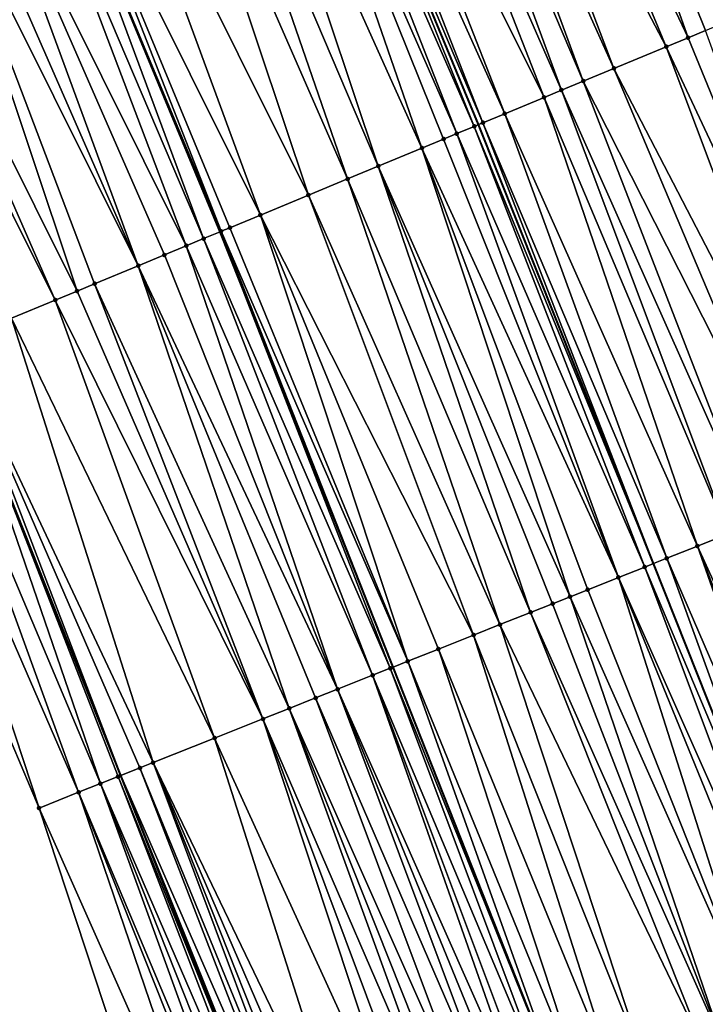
# Model space of a CAD drawing. Header units: feet. Extents: x 2004186 to 2014793, y 836912 to 864902.
# Tile 339 of 656: x 2010316 to 2010345, y 848034 to 848076. Entities that reach past the tile are written whole.
import ezdxf

# ---------------------------------------------------------------- set-up
doc = ezdxf.new("R2010")
doc.units = ezdxf.units.FT
doc.header["$LTSCALE"] = 100
doc.header["$MEASUREMENT"] = 0
for name, color, linetype, lineweight in [('EP_Travel Lane', 5, 'Continuous', 40), ('GPL_Skip Line', 2, 'Continuous', 40), ('Road Shots', 4, 'Continuous', 200), ('Road X-Section', 30, 'Continuous', 13)]:
    doc.layers.add(name, color=color, linetype=linetype, lineweight=lineweight)
doc.layers.add('I-77 SB_MM21-27-Surface-Border', color=7, linetype='Continuous')
doc.layers.add('I-77 SB_MM21-27-Surface-TIN', color=7, linetype='Continuous')

msp = doc.modelspace()

# ---------------------------------------------------------------- linework, layer by layer
at = {"layer": 'EP_Travel Lane'}
msp.add_polyline3d([(2010411.27561073, 847801.6155537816, 431.5946390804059), (2010404.664397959, 847820.4911271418, 431.5215384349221), (2010398.053152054, 847839.3667951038, 431.4753545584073), (2010391.291403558, 847857.8650233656, 431.416789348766), (2010384.405827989, 847876.6421531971, 431.3169357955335), (2010377.520197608, 847895.4194325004, 431.2697150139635), (2010370.634593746, 847914.1966394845, 431.1969690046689), (2010363.638101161, 847932.5998166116, 431.1206597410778), (2010356.528513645, 847951.2935980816, 431.1153276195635), (2010349.418995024, 847969.9871984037, 431.0514817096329), (2010342.428434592, 847988.3403477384, 430.9910314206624), (2010335.069173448, 848006.9369856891, 430.9005451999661), (2010327.709890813, 848025.5336779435, 430.8292895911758), (2010320.350612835, 848044.1303584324, 430.7538676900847), (2010313.096629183, 848062.3908315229, 430.6781007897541), (2010305.390469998, 848080.8465041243, 430.5989821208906), (2010297.684316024, 848099.3021642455, 430.5160583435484)], dxfattribs=at)
at = {"layer": 'GPL_Skip Line'}
for points in [[(2010434.280437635, 847809.7120895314, 432.5516954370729), (2010427.643483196, 847828.578588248, 432.473760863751), (2010421.006517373, 847847.4451193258, 432.4050365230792), (2010414.14719293, 847866.2318792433, 432.3409341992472), (2010407.274133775, 847885.0137273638, 432.2839206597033), (2010400.401084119, 847903.7955495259, 432.217755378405), (2010393.528014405, 847922.5774265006, 432.1709143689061), (2010386.419386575, 847941.2712910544, 432.0935986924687), (2010379.307074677, 847959.963861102, 432.038991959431), (2010372.194778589, 847978.6563895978, 431.9709799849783), (2010365.075426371, 847997.3461843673, 431.9060925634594), (2010357.687270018, 848015.9313647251, 431.8245463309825), (2010350.299104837, 848034.5165672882, 431.7508686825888), (2010342.91090772, 848053.1018501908, 431.7056591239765), (2010335.502520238, 848071.6789086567, 431.6532753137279), (2010327.846436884, 848090.1553678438, 431.5836618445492), (2010320.190376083, 848108.6317726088, 431.4974952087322)], [(2010422.965392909, 847805.7298375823, 432.0990983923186), (2010416.32843218, 847824.5963541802, 432.0262505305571), (2010409.691460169, 847843.4629028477, 431.9625323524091), (2010402.875732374, 847862.105767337, 431.9007132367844), (2010395.992691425, 847880.8838705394, 431.8150787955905), (2010389.109602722, 847899.6621040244, 431.7753469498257), (2010382.226526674, 847918.4403029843, 431.7234295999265), (2010375.19105259, 847936.9974819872, 431.6554652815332), (2010368.098361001, 847955.6975032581, 431.596892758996), (2010361.005655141, 847974.3975621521, 431.5504159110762), (2010353.967335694, 847992.9289843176, 431.4755962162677), (2010346.605653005, 848011.5247025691, 431.3982657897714), (2010339.243966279, 848030.1204310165, 431.3245462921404), (2010331.882245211, 848048.7162462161, 431.2815498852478), (2010324.561540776, 848067.1436544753, 431.2263298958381), (2010316.89390634, 848085.6152723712, 431.1424802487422), (2010309.226277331, 848104.0868771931, 431.0546505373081)]]:
    msp.add_polyline3d(points, dxfattribs=at)
at = {"layer": 'I-77 SB_MM21-27-Surface-Border', "color": 3, "linetype": 'ByBlock', "lineweight": -2}
msp.add_polyline3d([(2010407.113855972, 847800.1508731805, 431.433307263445), (2010401.986137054, 847819.5486046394, 431.4328845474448), (2010394.028547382, 847837.9504286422, 431.3309332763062), (2010387.102347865, 847856.3315577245, 431.2563549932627), (2010380.604963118, 847875.2507694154, 431.1648142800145), (2010372.980670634, 847893.7575748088, 431.0657531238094), (2010365.732000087, 847912.4018871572, 430.9826047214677), (2010358.568744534, 847930.6702650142, 430.9181466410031), (2010351.456411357, 847949.3628909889, 430.8815903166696), (2010344.717938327, 847968.1977442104, 430.8386513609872), (2010337.570430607, 847986.4083957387, 430.760817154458), (2010331.111513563, 848005.3630545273, 430.7032324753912), (2010323.165819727, 848023.7265324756, 430.6018029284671), (2010316.892724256, 848042.7551530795, 430.5724557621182), (2010309.267378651, 848060.8033689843, 430.4866649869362), (2010301.796048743, 848079.3564190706, 430.4260753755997), (2010293.216183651, 848097.4499587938, 430.3221133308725)], dxfattribs=at)
at = {"layer": 'I-77 SB_MM21-27-Surface-TIN', "color": 128, "linetype": 'ByBlock', "lineweight": -2}
for points in [[(2010338.37749651, 848094.5207756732, 432.0137076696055), (2010337.638474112, 848094.2144328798, 431.9840204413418), (2010346.03354408, 848076.0444028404, 432.1095948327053)], [(2010338.37749651, 848094.5207756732, 432.0137076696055), (2010346.03354408, 848076.0444028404, 432.1095948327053), (2010346.379713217, 848076.1879119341, 432.1270185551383)], [(2010337.638474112, 848094.2144328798, 431.9840204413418), (2010335.790925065, 848093.4485591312, 431.9047030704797), (2010344.370749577, 848075.3551173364, 432.0384724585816)], [(2010337.638474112, 848094.2144328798, 431.9840204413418), (2010345.109767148, 848075.6614717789, 432.0717034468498), (2010346.03354408, 848076.0444028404, 432.1095948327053)], [(2010337.638474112, 848094.2144328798, 431.9840204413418), (2010344.370749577, 848075.3551173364, 432.0384724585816), (2010345.109767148, 848075.6614717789, 432.0717034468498)], [(2010335.790925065, 848093.4485591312, 431.9047030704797), (2010334.128124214, 848092.7592889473, 431.8382418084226), (2010343.446978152, 848074.9721729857, 431.9965390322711)], [(2010335.790925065, 848093.4485591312, 431.9047030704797), (2010343.446978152, 848074.9721729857, 431.9965390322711), (2010344.370749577, 848075.3551173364, 432.0384724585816)], [(2010334.128124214, 848092.7592889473, 431.8382418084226), (2010333.019585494, 848092.2997871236, 431.7974722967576), (2010341.229911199, 848074.0531440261, 431.9072994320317)], [(2010334.128124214, 848092.7592889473, 431.8382418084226), (2010341.229911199, 848074.0531440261, 431.9072994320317), (2010343.446978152, 848074.9721729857, 431.9965390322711)], [(2010333.019585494, 848092.2997871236, 431.7974722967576), (2010332.09580255, 848091.9168705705, 431.7639946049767), (2010339.936627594, 848073.5170306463, 431.8512422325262)], [(2010333.019585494, 848092.2997871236, 431.7974722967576), (2010339.936627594, 848073.5170306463, 431.8512422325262), (2010341.229911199, 848074.0531440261, 431.9072994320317)], [(2010332.09580255, 848091.9168705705, 431.7639946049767), (2010330.987277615, 848091.4573354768, 431.7131056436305), (2010339.012862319, 848073.1340714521, 431.804794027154)], [(2010332.09580255, 848091.9168705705, 431.7639946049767), (2010339.012862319, 848073.1340714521, 431.804794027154), (2010339.936627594, 848073.5170306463, 431.8512422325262)], [(2010330.987277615, 848091.4573354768, 431.7131056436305), (2010329.324486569, 848090.7680416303, 431.6394471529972), (2010338.273846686, 848072.8277123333, 431.7701406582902)], [(2010330.987277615, 848091.4573354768, 431.7131056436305), (2010338.273846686, 848072.8277123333, 431.7701406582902), (2010339.012862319, 848073.1340714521, 431.804794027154)], [(2010329.324486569, 848090.7680416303, 431.6394471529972), (2010328.400708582, 848090.3851131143, 431.6023306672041), (2010336.611050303, 848072.1384313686, 431.7003990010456)], [(2010329.324486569, 848090.7680416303, 431.6394471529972), (2010336.611050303, 848072.1384313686, 431.7003990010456), (2010338.273846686, 848072.8277123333, 431.7701406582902)], [(2010327.292165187, 848089.9256225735, 431.5649930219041), (2010335.31776391, 848071.6023247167, 431.6463882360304), (2010327.846436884, 848090.1553678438, 431.5836618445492)], [(2010328.400708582, 848090.3851131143, 431.6023306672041), (2010327.846436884, 848090.1553678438, 431.5836618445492), (2010335.687276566, 848071.7554925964, 431.6601623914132)], [(2010335.31776391, 848071.6023247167, 431.6463882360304), (2010335.502520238, 848071.6789086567, 431.6532753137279), (2010327.846436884, 848090.1553678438, 431.5836618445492)], [(2010335.687276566, 848071.7554925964, 431.6601623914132), (2010327.846436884, 848090.1553678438, 431.5836618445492), (2010335.502520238, 848071.6789086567, 431.6532753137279)], [(2010328.400708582, 848090.3851131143, 431.6023306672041), (2010335.687276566, 848071.7554925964, 431.6601623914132), (2010336.611050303, 848072.1384313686, 431.7003990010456)], [(2010327.292165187, 848089.9256225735, 431.5649930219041), (2010326.553141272, 848089.6192834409, 431.5364192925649), (2010334.578730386, 848071.2960087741, 431.6248673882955)], [(2010327.292165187, 848089.9256225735, 431.5649930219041), (2010334.578730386, 848071.2960087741, 431.6248673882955), (2010335.31776391, 848071.6023247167, 431.6463882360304)], [(2010326.553141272, 848089.6192834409, 431.5364192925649), (2010324.890358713, 848088.9299691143, 431.4565315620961), (2010333.100684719, 848070.683325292, 431.5661319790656)], [(2010326.553141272, 848089.6192834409, 431.5364192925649), (2010334.024459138, 848071.0662624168, 431.6058675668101), (2010334.578730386, 848071.2960087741, 431.6248673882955)], [(2010326.553141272, 848089.6192834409, 431.5364192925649), (2010333.100684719, 848070.683325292, 431.5661319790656), (2010334.024459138, 848071.0662624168, 431.6058675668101)], [(2010324.890358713, 848088.9299691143, 431.4565315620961), (2010323.412318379, 848088.3172727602, 431.3938821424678), (2010331.253138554, 848069.9174445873, 431.4846974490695)], [(2010324.890358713, 848088.9299691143, 431.4565315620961), (2010331.253138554, 848069.9174445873, 431.4846974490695), (2010333.100684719, 848070.683325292, 431.5661319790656)], [(2010323.412318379, 848088.3172727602, 431.3938821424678), (2010321.934262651, 848087.7046135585, 431.3425330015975), (2010329.959844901, 848069.381355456, 431.4360156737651)], [(2010323.412318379, 848088.3172727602, 431.3938821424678), (2010329.959844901, 848069.381355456, 431.4360156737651), (2010331.253138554, 848069.9174445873, 431.4846974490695)], [(2010321.934262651, 848087.7046135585, 431.3425330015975), (2010319.347688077, 848086.6324045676, 431.2358251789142), (2010328.297047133, 848068.6920778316, 431.3672900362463)], [(2010321.934262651, 848087.7046135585, 431.3425330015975), (2010328.297047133, 848068.6920778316, 431.3672900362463), (2010329.959844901, 848069.381355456, 431.4360156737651)], [(2010319.347688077, 848086.6324045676, 431.2358251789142), (2010317.315368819, 848085.7899803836, 431.1598116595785), (2010326.26472987, 848067.8496488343, 431.2898108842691)], [(2010319.347688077, 848086.6324045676, 431.2358251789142), (2010326.26472987, 848067.8496488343, 431.2898108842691), (2010328.297047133, 848068.6920778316, 431.3672900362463)], [(2010316.022081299, 848085.2538764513, 431.1066289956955), (2010323.862919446, 848066.8540049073, 431.1842468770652), (2010316.89390634, 848085.6152723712, 431.1424802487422)], [(2010317.315368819, 848085.7899803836, 431.1598116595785), (2010316.89390634, 848085.6152723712, 431.1424802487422), (2010324.601921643, 848067.1603964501, 431.2287623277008)], [(2010323.862919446, 848066.8540049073, 431.1842468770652), (2010324.561540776, 848067.1436544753, 431.2263298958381), (2010316.89390634, 848085.6152723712, 431.1424802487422)], [(2010324.601921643, 848067.1603964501, 431.2287623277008), (2010316.89390634, 848085.6152723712, 431.1424802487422), (2010324.561540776, 848067.1436544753, 431.2263298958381)], [(2010317.315368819, 848085.7899803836, 431.1598116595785), (2010324.971430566, 848067.3135733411, 431.2452773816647), (2010326.26472987, 848067.8496488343, 431.2898108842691)], [(2010317.315368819, 848085.7899803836, 431.1598116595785), (2010324.601921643, 848067.1603964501, 431.2287623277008), (2010324.971430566, 848067.3135733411, 431.2452773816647)], [(2010316.022081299, 848085.2538764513, 431.1066289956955), (2010314.174550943, 848084.487957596, 431.0135919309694), (2010323.12391745, 848066.5476128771, 431.1395831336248)], [(2010316.022081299, 848085.2538764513, 431.1066289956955), (2010323.12391745, 848066.5476128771, 431.1395831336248), (2010323.862919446, 848066.8540049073, 431.1842468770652)], [(2010314.174550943, 848084.487957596, 431.0135919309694), (2010313.066033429, 848084.028404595, 430.9572563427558), (2010321.091624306, 848065.7051256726, 431.0443996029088)], [(2010314.174550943, 848084.487957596, 431.0135919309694), (2010322.200152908, 848066.1646519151, 431.0925972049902), (2010323.12391745, 848066.5476128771, 431.1395831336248)], [(2010314.174550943, 848084.487957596, 431.0135919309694), (2010321.091624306, 848065.7051256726, 431.0443996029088), (2010322.200152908, 848066.1646519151, 431.0925972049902)], [(2010313.066033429, 848084.028404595, 430.9572563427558), (2010312.142266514, 848083.64544936, 430.9120130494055), (2010321.091624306, 848065.7051256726, 431.0443996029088)], [(2010312.142266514, 848083.64544936, 430.9120130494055), (2010309.555692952, 848082.5732379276, 430.8045626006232), (2010318.505062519, 848064.6328858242, 430.9283042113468)], [(2010312.142266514, 848083.64544936, 430.9120130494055), (2010319.244085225, 848064.9392278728, 430.9577654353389), (2010321.091624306, 848065.7051256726, 431.0443996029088)], [(2010312.142266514, 848083.64544936, 430.9120130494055), (2010318.505062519, 848064.6328858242, 430.9283042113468), (2010319.244085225, 848064.9392278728, 430.9577654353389)], [(2010309.555692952, 848082.5732379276, 430.8045626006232), (2010308.631922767, 848082.1902905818, 430.7617188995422), (2010317.581281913, 848064.2499636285, 430.8931094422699)], [(2010309.555692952, 848082.5732379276, 430.8045626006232), (2010317.581281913, 848064.2499636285, 430.8931094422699), (2010318.505062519, 848064.6328858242, 430.9283042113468)], [(2010308.631922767, 848082.1902905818, 430.7617188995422), (2010315.733740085, 848063.4840724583, 430.8084916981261), (2010317.581281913, 848064.2499636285, 430.8931094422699)], [(2010345.109767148, 848075.6614717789, 432.0717034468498), (2010344.370749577, 848075.3551173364, 432.0384724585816), (2010352.017289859, 848056.7231490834, 432.0863005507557)], [(2010344.370749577, 848075.3551173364, 432.0384724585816), (2010343.446978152, 848074.9721729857, 431.9965390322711), (2010352.017289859, 848056.7231490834, 432.0863005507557)], [(2010343.446978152, 848074.9721729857, 431.9965390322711), (2010341.229911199, 848074.0531440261, 431.9072994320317), (2010350.53053751, 848056.1319067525, 432.0206615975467)], [(2010343.446978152, 848074.9721729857, 431.9965390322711), (2010350.53053751, 848056.1319067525, 432.0206615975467), (2010352.017289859, 848056.7231490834, 432.0863005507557)], [(2010341.229911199, 848074.0531440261, 431.9072994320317), (2010339.936627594, 848073.5170306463, 431.8512422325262), (2010349.043776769, 848055.5406855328, 431.9625033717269)], [(2010341.229911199, 848074.0531440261, 431.9072994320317), (2010349.043776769, 848055.5406855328, 431.9625033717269), (2010350.53053751, 848056.1319067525, 432.0206615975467)], [(2010339.936627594, 848073.5170306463, 431.8512422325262), (2010339.012862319, 848073.1340714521, 431.804794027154), (2010347.185334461, 848054.8016373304, 431.8821242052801)], [(2010339.936627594, 848073.5170306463, 431.8512422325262), (2010347.185334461, 848054.8016373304, 431.8821242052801), (2010349.043776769, 848055.5406855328, 431.9625033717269)], [(2010339.012862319, 848073.1340714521, 431.804794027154), (2010338.273846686, 848072.8277123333, 431.7701406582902), (2010346.070271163, 848054.3582031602, 431.8320367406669)], [(2010339.012862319, 848073.1340714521, 431.804794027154), (2010346.070271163, 848054.3582031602, 431.8320367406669), (2010347.185334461, 848054.8016373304, 431.8821242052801)], [(2010338.273846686, 848072.8277123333, 431.7701406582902), (2010336.611050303, 848072.1384313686, 431.7003990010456), (2010344.769362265, 848053.8408676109, 431.7751307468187)], [(2010338.273846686, 848072.8277123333, 431.7701406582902), (2010344.769362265, 848053.8408676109, 431.7751307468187), (2010346.070271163, 848054.3582031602, 431.8320367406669)], [(2010336.611050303, 848072.1384313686, 431.7003990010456), (2010335.687276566, 848071.7554925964, 431.6601623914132), (2010343.468446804, 848053.3235485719, 431.7240751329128)], [(2010336.611050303, 848072.1384313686, 431.7003990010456), (2010343.468446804, 848053.3235485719, 431.7240751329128), (2010344.769362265, 848053.8408676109, 431.7751307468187)], [(2010335.31776391, 848071.6023247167, 431.6463882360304), (2010334.578730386, 848071.2960087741, 431.6248673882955), (2010342.539214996, 848052.9540512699, 431.6933817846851)], [(2010335.31776391, 848071.6023247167, 431.6463882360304), (2010342.91090772, 848053.1018501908, 431.7056591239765), (2010335.502520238, 848071.6789086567, 431.6532753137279)], [(2010335.31776391, 848071.6023247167, 431.6463882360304), (2010342.539214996, 848052.9540512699, 431.6933817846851), (2010342.91090772, 848053.1018501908, 431.7056591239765)], [(2010335.687276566, 848071.7554925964, 431.6601623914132), (2010335.502520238, 848071.6789086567, 431.6532753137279), (2010342.91090772, 848053.1018501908, 431.7056591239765)], [(2010335.687276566, 848071.7554925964, 431.6601623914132), (2010342.91090772, 848053.1018501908, 431.7056591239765), (2010343.468446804, 848053.3235485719, 431.7240751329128)], [(2010334.024459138, 848071.0662624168, 431.6058675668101), (2010333.100684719, 848070.683325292, 431.5661319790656), (2010341.424141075, 848052.5106438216, 431.6527631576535)], [(2010334.578730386, 848071.2960087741, 431.6248673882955), (2010334.024459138, 848071.0662624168, 431.6058675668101), (2010341.424141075, 848052.5106438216, 431.6527631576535)], [(2010334.578730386, 848071.2960087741, 431.6248673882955), (2010341.424141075, 848052.5106438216, 431.6527631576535), (2010342.539214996, 848052.9540512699, 431.6933817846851)], [(2010333.100684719, 848070.683325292, 431.5661319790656), (2010331.253138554, 848069.9174445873, 431.4846974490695), (2010339.379851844, 848051.6976975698, 431.5667452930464)], [(2010333.100684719, 848070.683325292, 431.5661319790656), (2010340.123236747, 848051.9932967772, 431.5917839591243), (2010341.424141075, 848052.5106438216, 431.6527631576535)], [(2010333.100684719, 848070.683325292, 431.5661319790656), (2010339.379851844, 848051.6976975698, 431.5667452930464), (2010340.123236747, 848051.9932967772, 431.5917839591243)], [(2010331.253138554, 848069.9174445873, 431.4846974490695), (2010329.959844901, 848069.381355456, 431.4360156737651), (2010337.707243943, 848051.0325788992, 431.5031604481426)], [(2010331.253138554, 848069.9174445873, 431.4846974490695), (2010338.636472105, 848051.4020853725, 431.537103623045), (2010339.379851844, 848051.6976975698, 431.5667452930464)], [(2010331.253138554, 848069.9174445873, 431.4846974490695), (2010337.707243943, 848051.0325788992, 431.5031604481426), (2010338.636472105, 848051.4020853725, 431.537103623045)], [(2010329.959844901, 848069.381355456, 431.4360156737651), (2010328.297047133, 848068.6920778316, 431.3672900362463), (2010336.406327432, 848050.5152625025, 431.4530410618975)], [(2010329.959844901, 848069.381355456, 431.4360156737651), (2010336.406327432, 848050.5152625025, 431.4530410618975), (2010337.707243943, 848051.0325788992, 431.5031604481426)], [(2010328.297047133, 848068.6920778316, 431.3672900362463), (2010326.26472987, 848067.8496488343, 431.2898108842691), (2010335.291256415, 848050.0718477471, 431.4098332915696)], [(2010328.297047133, 848068.6920778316, 431.3672900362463), (2010335.291256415, 848050.0718477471, 431.4098332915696), (2010336.406327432, 848050.5152625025, 431.4530410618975)], [(2010326.26472987, 848067.8496488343, 431.2898108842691), (2010324.971430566, 848067.3135733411, 431.2452773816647), (2010332.50357243, 848048.9633270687, 431.3075577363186)], [(2010326.26472987, 848067.8496488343, 431.2898108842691), (2010333.804494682, 848049.4806290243, 431.3525598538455), (2010335.291256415, 848050.0718477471, 431.4098332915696)], [(2010326.26472987, 848067.8496488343, 431.2898108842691), (2010332.50357243, 848048.9633270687, 431.3075577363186), (2010333.804494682, 848049.4806290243, 431.3525598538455)], [(2010324.971430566, 848067.3135733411, 431.2452773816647), (2010324.601921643, 848067.1603964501, 431.2287623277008), (2010332.50357243, 848048.9633270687, 431.3075577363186)], [(2010323.862919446, 848066.8540049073, 431.1842468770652), (2010323.12391745, 848066.5476128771, 431.1395831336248), (2010331.01682324, 848048.3720767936, 431.2391037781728)], [(2010323.862919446, 848066.8540049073, 431.1842468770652), (2010331.760194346, 848048.6677107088, 431.2764410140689), (2010324.561540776, 848067.1436544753, 431.2263298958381)], [(2010323.862919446, 848066.8540049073, 431.1842468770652), (2010331.01682324, 848048.3720767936, 431.2391037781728), (2010331.760194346, 848048.6677107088, 431.2764410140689)], [(2010324.601921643, 848067.1603964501, 431.2287623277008), (2010324.561540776, 848067.1436544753, 431.2263298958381), (2010331.882245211, 848048.7162462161, 431.2815498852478)], [(2010331.760194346, 848048.6677107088, 431.2764410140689), (2010331.882245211, 848048.7162462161, 431.2815498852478), (2010324.561540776, 848067.1436544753, 431.2263298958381)], [(2010324.601921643, 848067.1603964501, 431.2287623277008), (2010331.882245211, 848048.7162462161, 431.2815498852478), (2010332.50357243, 848048.9633270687, 431.3075577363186)], [(2010323.12391745, 848066.5476128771, 431.1395831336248), (2010322.200152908, 848066.1646519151, 431.0925972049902), (2010329.530089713, 848047.7807871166, 431.1566878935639)], [(2010323.12391745, 848066.5476128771, 431.1395831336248), (2010329.530089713, 848047.7807871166, 431.1566878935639), (2010331.01682324, 848048.3720767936, 431.2391037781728)], [(2010322.200152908, 848066.1646519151, 431.0925972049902), (2010321.091624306, 848065.7051256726, 431.0443996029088), (2010329.530089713, 848047.7807871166, 431.1566878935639)], [(2010321.091624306, 848065.7051256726, 431.0443996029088), (2010319.244085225, 848064.9392278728, 430.9577654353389), (2010327.485812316, 848046.9678110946, 431.0601209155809)], [(2010321.091624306, 848065.7051256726, 431.0443996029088), (2010328.60087654, 848047.4112429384, 431.1093839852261), (2010329.530089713, 848047.7807871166, 431.1566878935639)], [(2010321.091624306, 848065.7051256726, 431.0443996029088), (2010327.485812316, 848046.9678110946, 431.0601209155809), (2010328.60087654, 848047.4112429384, 431.1093839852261)], [(2010319.244085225, 848064.9392278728, 430.9577654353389), (2010318.505062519, 848064.6328858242, 430.9283042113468), (2010326.370738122, 848046.5244043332, 431.0197457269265)], [(2010319.244085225, 848064.9392278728, 430.9577654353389), (2010326.370738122, 848046.5244043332, 431.0197457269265), (2010327.485812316, 848046.9678110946, 431.0601209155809)], [(2010318.505062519, 848064.6328858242, 430.9283042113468), (2010317.581281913, 848064.2499636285, 430.8931094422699), (2010326.370738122, 848046.5244043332, 431.0197457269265)], [(2010317.581281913, 848064.2499636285, 430.8931094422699), (2010315.733740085, 848063.4840724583, 430.8084916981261), (2010324.326442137, 848045.7114750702, 430.9397477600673)], [(2010317.581281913, 848064.2499636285, 430.8931094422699), (2010324.326442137, 848045.7114750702, 430.9397477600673), (2010326.370738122, 848046.5244043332, 431.0197457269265)], [(2010315.733740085, 848063.4840724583, 430.8084916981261), (2010313.331948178, 848062.4883838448, 430.689335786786), (2010321.724618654, 848044.6768182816, 430.8310065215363)], [(2010315.733740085, 848063.4840724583, 430.8084916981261), (2010321.724618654, 848044.6768182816, 430.8310065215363), (2010324.326442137, 848045.7114750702, 430.9397477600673)], [(2010311.853918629, 848061.8756614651, 430.6187692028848), (2010319.494512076, 848043.7898995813, 430.7129867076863), (2010313.096629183, 848062.3908315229, 430.6781007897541)], [(2010313.331948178, 848062.4883838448, 430.689335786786), (2010313.096629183, 848062.3908315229, 430.6781007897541), (2010320.350612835, 848044.1303584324, 430.7538676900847)], [(2010320.237886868, 848044.0855242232, 430.7470380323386), (2010320.350612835, 848044.1303584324, 430.7538676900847), (2010313.096629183, 848062.3908315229, 430.6781007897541)], [(2010320.237886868, 848044.0855242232, 430.7470380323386), (2010313.096629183, 848062.3908315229, 430.6781007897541), (2010319.494512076, 848043.7898995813, 430.7129867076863)], [(2010313.331948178, 848062.4883838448, 430.689335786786), (2010320.350612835, 848044.1303584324, 430.7538676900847), (2010321.167089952, 848044.4550937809, 430.8033350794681)], [(2010313.331948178, 848062.4883838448, 430.689335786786), (2010321.167089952, 848044.4550937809, 430.8033350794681), (2010321.724618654, 848044.6768182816, 430.8310065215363)], [(2010311.853918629, 848061.8756614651, 430.6187692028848), (2010310.745398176, 848061.4161155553, 430.5645896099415), (2010318.565303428, 848043.4203440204, 430.6616493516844)], [(2010311.853918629, 848061.8756614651, 430.6187692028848), (2010318.565303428, 848043.4203440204, 430.6616493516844), (2010319.494512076, 848043.7898995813, 430.7129867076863)], [(2010310.745398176, 848061.4161155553, 430.5645896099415), (2010309.267378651, 848060.8033689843, 430.4866649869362), (2010316.892724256, 848042.7551530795, 430.5724557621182)], [(2010310.745398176, 848061.4161155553, 430.5645896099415), (2010316.892724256, 848042.7551530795, 430.5724557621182), (2010318.565303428, 848043.4203440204, 430.6616493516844)], [(2010346.070271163, 848054.3582031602, 431.8320367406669), (2010344.769362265, 848053.8408676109, 431.7751307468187), (2010353.086777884, 848035.6251154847, 431.8628909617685)], [(2010344.769362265, 848053.8408676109, 431.7751307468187), (2010343.468446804, 848053.3235485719, 431.7240751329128), (2010351.41417243, 848034.9599906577, 431.7971272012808)], [(2010344.769362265, 848053.8408676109, 431.7751307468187), (2010351.971711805, 848035.1816883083, 431.815283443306), (2010353.086777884, 848035.6251154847, 431.8628909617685)], [(2010344.769362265, 848053.8408676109, 431.7751307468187), (2010351.41417243, 848034.9599906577, 431.7971272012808), (2010351.971711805, 848035.1816883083, 431.815283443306)], [(2010342.539214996, 848052.9540512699, 431.6933817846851), (2010350.299104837, 848034.5165672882, 431.7508686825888), (2010342.91090772, 848053.1018501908, 431.7056591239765)], [(2010343.468446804, 848053.3235485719, 431.7240751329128), (2010342.91090772, 848053.1018501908, 431.7056591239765), (2010350.299104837, 848034.5165672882, 431.7508686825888)], [(2010343.468446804, 848053.3235485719, 431.7240751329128), (2010350.299104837, 848034.5165672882, 431.7508686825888), (2010351.41417243, 848034.9599906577, 431.7971272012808)], [(2010342.539214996, 848052.9540512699, 431.6933817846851), (2010341.424141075, 848052.5106438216, 431.6527631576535), (2010349.555716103, 848034.2209777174, 431.7292458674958)], [(2010342.539214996, 848052.9540512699, 431.6933817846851), (2010349.555716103, 848034.2209777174, 431.7292458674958), (2010350.299104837, 848034.5165672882, 431.7508686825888)], [(2010341.424141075, 848052.5106438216, 431.6527631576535), (2010340.123236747, 848051.9932967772, 431.5917839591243), (2010347.511431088, 848033.4080208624, 431.6394738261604)], [(2010341.424141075, 848052.5106438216, 431.6527631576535), (2010348.998177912, 848033.999277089, 431.7100343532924), (2010349.555716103, 848034.2209777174, 431.7292458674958)], [(2010341.424141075, 848052.5106438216, 431.6527631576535), (2010347.511431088, 848033.4080208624, 431.6394738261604), (2010348.998177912, 848033.999277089, 431.7100343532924)], [(2010340.123236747, 848051.9932967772, 431.5917839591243), (2010339.379851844, 848051.6976975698, 431.5667452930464), (2010347.511431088, 848033.4080208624, 431.6394738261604)], [(2010338.636472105, 848051.4020853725, 431.537103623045), (2010337.707243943, 848051.0325788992, 431.5031604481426), (2010345.838829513, 848032.742886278, 431.5702524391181)], [(2010339.379851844, 848051.6976975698, 431.5667452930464), (2010338.636472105, 848051.4020853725, 431.537103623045), (2010345.838829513, 848032.742886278, 431.5702524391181)], [(2010339.379851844, 848051.6976975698, 431.5667452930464), (2010345.838829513, 848032.742886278, 431.5702524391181), (2010347.511431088, 848033.4080208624, 431.6394738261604)], [(2010337.707243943, 848051.0325788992, 431.5031604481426), (2010336.406327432, 848050.5152625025, 431.4530410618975), (2010345.095444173, 848032.4472881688, 431.5456041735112)], [(2010337.707243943, 848051.0325788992, 431.5031604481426), (2010345.095444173, 848032.4472881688, 431.5456041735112), (2010345.838829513, 848032.742886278, 431.5702524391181)], [(2010336.406327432, 848050.5152625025, 431.4530410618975), (2010335.291256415, 848050.0718477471, 431.4098332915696), (2010342.679459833, 848031.4865489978, 431.449439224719)], [(2010336.406327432, 848050.5152625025, 431.4530410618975), (2010342.679459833, 848031.4865489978, 431.449439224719), (2010345.095444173, 848032.4472881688, 431.5456041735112)], [(2010335.291256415, 848050.0718477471, 431.4098332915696), (2010333.804494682, 848049.4806290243, 431.3525598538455), (2010341.378537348, 848030.9692476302, 431.4046474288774)], [(2010335.291256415, 848050.0718477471, 431.4098332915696), (2010341.378537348, 848030.9692476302, 431.4046474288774), (2010342.679459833, 848031.4865489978, 431.449439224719)], [(2010333.804494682, 848049.4806290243, 431.3525598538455), (2010332.50357243, 848048.9633270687, 431.3075577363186), (2010340.077614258, 848030.4519477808, 431.3603935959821)], [(2010333.804494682, 848049.4806290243, 431.3525598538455), (2010340.077614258, 848030.4519477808, 431.3603935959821), (2010341.378537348, 848030.9692476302, 431.4046474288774)], [(2010332.50357243, 848048.9633270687, 431.3075577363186), (2010331.882245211, 848048.7162462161, 431.2815498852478), (2010339.243966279, 848030.1204310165, 431.3245462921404)], [(2010332.50357243, 848048.9633270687, 431.3075577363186), (2010339.243966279, 848030.1204310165, 431.3245462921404), (2010340.077614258, 848030.4519477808, 431.3603935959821)], [(2010331.760194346, 848048.6677107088, 431.2764410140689), (2010331.01682324, 848048.3720767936, 431.2391037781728), (2010338.776704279, 848029.9346149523, 431.3044537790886)], [(2010331.760194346, 848048.6677107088, 431.2764410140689), (2010339.243966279, 848030.1204310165, 431.3245462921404), (2010331.882245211, 848048.7162462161, 431.2815498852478)], [(2010331.760194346, 848048.6677107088, 431.2764410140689), (2010338.776704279, 848029.9346149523, 431.3044537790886), (2010339.243966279, 848030.1204310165, 431.3245462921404)], [(2010331.01682324, 848048.3720767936, 431.2391037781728), (2010329.530089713, 848047.7807871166, 431.1566878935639), (2010337.661651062, 848029.4911554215, 431.2453815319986)], [(2010331.01682324, 848048.3720767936, 431.2391037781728), (2010338.03333157, 848029.6389850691, 431.2685463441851), (2010338.776704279, 848029.9346149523, 431.3044537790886)], [(2010331.01682324, 848048.3720767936, 431.2391037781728), (2010337.661651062, 848029.4911554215, 431.2453815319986), (2010338.03333157, 848029.6389850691, 431.2685463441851)], [(2010329.530089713, 848047.7807871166, 431.1566878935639), (2010328.60087654, 848047.4112429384, 431.1093839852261), (2010336.546596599, 848029.0476990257, 431.1874202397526)], [(2010329.530089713, 848047.7807871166, 431.1566878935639), (2010337.104128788, 848029.2694147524, 431.2119817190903), (2010337.661651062, 848029.4911554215, 431.2453815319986)], [(2010329.530089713, 848047.7807871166, 431.1566878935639), (2010336.546596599, 848029.0476990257, 431.1874202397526), (2010337.104128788, 848029.2694147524, 431.2119817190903)], [(2010328.60087654, 848047.4112429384, 431.1093839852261), (2010327.485812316, 848046.9678110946, 431.0601209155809), (2010335.617368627, 848028.6781920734, 431.1533087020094)], [(2010328.60087654, 848047.4112429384, 431.1093839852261), (2010335.617368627, 848028.6781920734, 431.1533087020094), (2010336.546596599, 848029.0476990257, 431.1874202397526)], [(2010327.485812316, 848046.9678110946, 431.0601209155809), (2010326.370738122, 848046.5244043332, 431.0197457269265), (2010334.316460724, 848028.1608540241, 431.095518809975)], [(2010327.485812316, 848046.9678110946, 431.0601209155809), (2010334.873994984, 848028.3825645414, 431.1182343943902), (2010335.617368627, 848028.6781920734, 431.1533087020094)], [(2010327.485812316, 848046.9678110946, 431.0601209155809), (2010334.316460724, 848028.1608540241, 431.095518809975), (2010334.873994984, 848028.3825645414, 431.1182343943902)], [(2010326.370738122, 848046.5244043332, 431.0197457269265), (2010324.326442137, 848045.7114750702, 430.9397477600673), (2010332.643845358, 848027.4957541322, 431.0385907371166)], [(2010326.370738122, 848046.5244043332, 431.0197457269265), (2010333.387229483, 848027.7913552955, 431.0643213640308), (2010334.316460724, 848028.1608540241, 431.095518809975)], [(2010326.370738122, 848046.5244043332, 431.0197457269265), (2010332.643845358, 848027.4957541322, 431.0385907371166), (2010333.387229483, 848027.7913552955, 431.0643213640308)], [(2010324.326442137, 848045.7114750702, 430.9397477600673), (2010321.724618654, 848044.6768182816, 430.8310065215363), (2010330.413710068, 848026.6089076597, 430.9461681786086)], [(2010324.326442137, 848045.7114750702, 430.9397477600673), (2010330.413710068, 848026.6089076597, 430.9461681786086), (2010332.643845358, 848027.4957541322, 431.0385907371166)], [(2010321.167089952, 848044.4550937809, 430.8033350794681), (2010320.350612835, 848044.1303584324, 430.7538676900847), (2010328.369406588, 848025.7959972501, 430.8728540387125)], [(2010321.724618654, 848044.6768182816, 430.8310065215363), (2010321.167089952, 848044.4550937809, 430.8033350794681), (2010328.741090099, 848025.9438193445, 430.8933423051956)], [(2010321.167089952, 848044.4550937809, 430.8033350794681), (2010328.369406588, 848025.7959972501, 430.8728540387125), (2010328.741090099, 848025.9438193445, 430.8933423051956)], [(2010321.724618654, 848044.6768182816, 430.8310065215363), (2010329.670326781, 848026.313304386, 430.919689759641), (2010330.413710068, 848026.6089076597, 430.9461681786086)], [(2010321.724618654, 848044.6768182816, 430.8310065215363), (2010329.112783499, 848026.0916165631, 430.9050159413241), (2010329.670326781, 848026.313304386, 430.919689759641)], [(2010321.724618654, 848044.6768182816, 430.8310065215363), (2010328.741090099, 848025.9438193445, 430.8933423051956), (2010329.112783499, 848026.0916165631, 430.9050159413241)], [(2010320.237886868, 848044.0855242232, 430.7470380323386), (2010319.494512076, 848043.7898995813, 430.7129867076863), (2010327.440206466, 848025.4264202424, 430.8139185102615)], [(2010320.237886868, 848044.0855242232, 430.7470380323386), (2010327.709890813, 848025.5336779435, 430.8292895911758), (2010320.350612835, 848044.1303584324, 430.7538676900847)], [(2010320.237886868, 848044.0855242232, 430.7470380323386), (2010327.440206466, 848025.4264202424, 430.8139185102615), (2010327.709890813, 848025.5336779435, 430.8292895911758)], [(2010327.811889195, 848025.574244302, 430.835103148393), (2010320.350612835, 848044.1303584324, 430.7538676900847), (2010327.709890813, 848025.5336779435, 430.8292895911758)], [(2010328.369406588, 848025.7959972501, 430.8728540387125), (2010320.350612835, 848044.1303584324, 430.7538676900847), (2010327.811889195, 848025.574244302, 430.835103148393)], [(2010319.494512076, 848043.7898995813, 430.7129867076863), (2010318.565303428, 848043.4203440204, 430.6616493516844), (2010326.325155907, 848024.9829540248, 430.7524768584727)], [(2010319.494512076, 848043.7898995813, 430.7129867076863), (2010326.882675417, 848025.2047016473, 430.788340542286), (2010327.440206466, 848025.4264202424, 430.8139185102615)], [(2010319.494512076, 848043.7898995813, 430.7129867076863), (2010326.325155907, 848024.9829540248, 430.7524768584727), (2010326.882675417, 848025.2047016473, 430.788340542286)], [(2010318.565303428, 848043.4203440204, 430.6616493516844), (2010316.892724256, 848042.7551530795, 430.5724557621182), (2010325.024251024, 848024.4656083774, 430.691994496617)], [(2010318.565303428, 848043.4203440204, 430.6616493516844), (2010325.953472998, 848024.835130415, 430.7314515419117), (2010326.325155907, 848024.9829540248, 430.7524768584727)], [(2010318.565303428, 848043.4203440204, 430.6616493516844), (2010325.024251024, 848024.4656083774, 430.691994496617), (2010325.953472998, 848024.835130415, 430.7314515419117)], [(2010316.892724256, 848042.7551530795, 430.5724557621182), (2010323.165819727, 848023.7265324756, 430.6018029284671), (2010325.024251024, 848024.4656083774, 430.691994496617)]]:
    msp.add_3dface(points, dxfattribs=at)
at = {"layer": 'Road Shots', "lineweight": 100}
for p in [(2010344.370749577, 848075.3551173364, 432.0384724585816), (2010343.446978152, 848074.9721729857, 431.9965390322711), (2010341.229911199, 848074.0531440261, 431.9072994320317), (2010339.936627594, 848073.5170306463, 431.8512422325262), (2010339.012862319, 848073.1340714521, 431.804794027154), (2010338.273846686, 848072.8277123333, 431.7701406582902), (2010336.611050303, 848072.1384313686, 431.7003990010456), (2010335.31776391, 848071.6023247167, 431.6463882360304), (2010335.687276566, 848071.7554925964, 431.6601623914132), (2010334.024459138, 848071.0662624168, 431.6058675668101), (2010334.578730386, 848071.2960087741, 431.6248673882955), (2010333.100684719, 848070.683325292, 431.5661319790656), (2010331.253138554, 848069.9174445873, 431.4846974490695), (2010329.959844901, 848069.381355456, 431.4360156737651), (2010328.297047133, 848068.6920778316, 431.3672900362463), (2010326.26472987, 848067.8496488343, 431.2898108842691), (2010324.971430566, 848067.3135733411, 431.2452773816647), (2010323.862919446, 848066.8540049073, 431.1842468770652), (2010324.601921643, 848067.1603964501, 431.2287623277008), (2010323.12391745, 848066.5476128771, 431.1395831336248), (2010322.200152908, 848066.1646519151, 431.0925972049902), (2010321.091624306, 848065.7051256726, 431.0443996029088), (2010319.244085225, 848064.9392278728, 430.9577654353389), (2010318.505062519, 848064.6328858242, 430.9283042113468), (2010317.581281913, 848064.2499636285, 430.8931094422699), (2010344.769362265, 848053.8408676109, 431.7751307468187), (2010343.468446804, 848053.3235485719, 431.7240751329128), (2010342.539214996, 848052.9540512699, 431.6933817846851), (2010341.424141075, 848052.5106438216, 431.6527631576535), (2010340.123236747, 848051.9932967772, 431.5917839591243), (2010338.636472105, 848051.4020853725, 431.537103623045), (2010339.379851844, 848051.6976975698, 431.5667452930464), (2010337.707243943, 848051.0325788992, 431.5031604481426), (2010336.406327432, 848050.5152625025, 431.4530410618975), (2010335.291256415, 848050.0718477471, 431.4098332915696), (2010333.804494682, 848049.4806290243, 431.3525598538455), (2010332.50357243, 848048.9633270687, 431.3075577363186), (2010331.760194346, 848048.6677107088, 431.2764410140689), (2010331.01682324, 848048.3720767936, 431.2391037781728), (2010329.530089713, 848047.7807871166, 431.1566878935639), (2010328.60087654, 848047.4112429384, 431.1093839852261), (2010327.485812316, 848046.9678110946, 431.0601209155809), (2010326.370738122, 848046.5244043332, 431.0197457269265), (2010324.326442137, 848045.7114750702, 430.9397477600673), (2010321.167089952, 848044.4550937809, 430.8033350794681), (2010321.724618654, 848044.6768182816, 430.8310065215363), (2010320.237886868, 848044.0855242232, 430.7470380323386), (2010319.494512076, 848043.7898995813, 430.7129867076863), (2010318.565303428, 848043.4203440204, 430.6616493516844), (2010316.892724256, 848042.7551530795, 430.5724557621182)]:
    msp.add_point(p, dxfattribs=at)
at = {"layer": 'Road X-Section', "extrusion": (0.3828040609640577, -0.9238227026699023, 0.003558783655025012), "elevation": -13901.74004160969, "flags": 128}
msp.add_lwpolyline([(2181824.276447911, 479.9629895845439), (2181825.876447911, 480.0409147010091), (2181827.076447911, 480.0950946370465), (2181828.676447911, 480.1656616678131), (2181831.276447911, 480.2848183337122), (2181833.276447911, 480.3694366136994), (2181834.276447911, 480.4046316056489), (2181835.076447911, 480.4340930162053), (2181837.076447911, 480.5207277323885), (2181838.276447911, 480.5689256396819), (2181839.276447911, 480.6159118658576), (2181840.076447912, 480.6605758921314), (2181840.876447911, 480.7050916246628), (2181841.276447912, 480.7216067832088), (2181842.676447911, 480.7661405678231), (2181844.876447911, 480.843620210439), (2181846.676447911, 480.9123462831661), (2181848.076447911, 480.961028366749), (2181850.076447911, 481.0424634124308), (2181851.076447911, 481.0821992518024), (2181851.676447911, 481.1011991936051), (2181852.476447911, 481.1227201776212), (2181852.876447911, 481.1364944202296), (2181853.876447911, 481.1767312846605), (2181855.676447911, 481.2464733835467), (2181856.476447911, 481.281126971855), (2181857.476447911, 481.3275754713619), (2181858.876447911, 481.3836330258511), (2181861.276447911, 481.4728731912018), (2181862.276447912, 481.514806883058), (2181863.076447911, 481.5480380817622), (2181864.076447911, 481.585929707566), (2181864.676447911, 481.6138273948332), (2181865.676447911, 481.6633991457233), (2181866.276447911, 481.6879973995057), (2181867.276447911, 481.7207113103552), (2181869.276447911, 481.7781296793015), (2181870.676447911, 481.8265790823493), (2181870.876447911, 481.8327218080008)], dxfattribs=at)
at = {"layer": 'Road X-Section', "extrusion": (0.3694089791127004, -0.9292619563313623, 0.003036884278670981), "elevation": -45423.45107318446, "flags": 128}
msp.add_lwpolyline([(2181395.676169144, 568.5208418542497), (2181397.476169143, 568.6100358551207), (2181398.476169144, 568.6613734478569), (2181399.276169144, 568.6954249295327), (2181400.276169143, 568.7517222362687), (2181400.876169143, 568.7793938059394), (2181403.676169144, 568.8881355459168), (2181405.876169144, 568.9681338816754), (2181407.076169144, 569.0085092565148), (2181408.276169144, 569.0577725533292), (2181409.276169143, 569.1050766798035), (2181410.876169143, 569.1874929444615), (2181411.676169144, 569.2248303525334), (2181412.476169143, 569.2559472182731), (2181413.876169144, 569.3009495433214), (2181415.476169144, 569.3582232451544), (2181416.676169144, 569.4014312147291), (2181418.076169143, 569.4515508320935), (2181419.076169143, 569.4854941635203), (2181419.876169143, 569.51513597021), (2181420.676169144, 569.54017475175), (2181422.076169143, 569.6011542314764), (2181423.276169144, 569.6417730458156), (2181424.276169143, 569.6724665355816), (2181425.676169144, 569.7235223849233), (2181427.076169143, 569.7804286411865), (2181428.276169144, 569.830516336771), (2181430.276169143, 569.9108958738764), (2181431.876169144, 569.9690543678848), (2181433.476169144, 570.0346936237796), (2181434.876169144, 570.0903051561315), (2181435.276169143, 570.106502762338), (2181435.676169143, 570.1293610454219), (2181436.076169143, 570.1539329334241), (2181436.476169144, 570.1739657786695), (2181438.676169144, 570.2572970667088), (2181440.276169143, 570.3062742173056), (2181441.276169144, 570.3394574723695), (2181442.076169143, 570.3687976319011), (2181442.876169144, 570.3966942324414)], dxfattribs=at)
at = {"layer": 'Road X-Section', "extrusion": (0.3694089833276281, -0.9292619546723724, 0.00303687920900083), "elevation": -45403.44119501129, "flags": 128}
msp.add_lwpolyline([(2181394.476374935, 568.4891910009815), (2181396.476374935, 568.5793829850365), (2181397.476374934, 568.6188402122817), (2181397.876374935, 568.6398656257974), (2181398.476374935, 568.67572947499), (2181399.076374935, 568.7013075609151), (2181399.476374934, 568.7224922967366), (2181400.076374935, 568.7602433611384), (2181400.476374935, 568.7807317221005), (2181400.876374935, 568.7924054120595), (2181401.476374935, 568.8070792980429), (2181402.276374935, 568.8335578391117), (2181404.676374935, 568.925980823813), (2181405.476374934, 568.9517115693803), (2181406.476374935, 568.9829091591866), (2181407.076374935, 569.0056248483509), (2181407.876374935, 569.04069931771), (2181408.876374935, 569.0748110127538), (2181409.476374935, 569.0993726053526), (2181410.076374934, 569.13277257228), (2181410.476374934, 569.1559374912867), (2181411.276374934, 569.1918450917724), (2181412.676374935, 569.247785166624), (2181414.076374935, 569.2920392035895), (2181415.476374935, 569.3368312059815), (2181418.076374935, 569.4329965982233), (2181418.876374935, 569.4576449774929), (2181420.676374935, 569.5268666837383), (2181422.276374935, 569.5974275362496), (2181422.876374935, 569.6166391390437), (2181423.676374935, 569.6382620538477), (2181424.876374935, 569.6845207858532), (2181425.476374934, 569.7026771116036), (2181426.676374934, 569.750284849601), (2181427.676374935, 569.7914349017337), (2181428.676374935, 569.8343270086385), (2181430.076374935, 569.8883584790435), (2181431.276374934, 569.9302767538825), (2181432.476374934, 569.9765526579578), (2181433.476374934, 570.017941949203), (2181433.876374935, 570.0345690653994), (2181434.476374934, 570.0544546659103), (2181435.276374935, 570.0860701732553), (2181435.476374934, 570.0955973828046), (2181435.676374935, 570.1094985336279), (2181435.876374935, 570.1255793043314), (2181436.076374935, 570.1395705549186), (2181436.276374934, 570.1505747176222), (2181437.076374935, 570.1811180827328), (2181437.676374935, 570.2001676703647), (2181438.476374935, 570.234063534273), (2181439.476374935, 570.2646893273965), (2181440.276374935, 570.2934443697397), (2181441.276374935, 570.3247089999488), (2181441.876374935, 570.3463554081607), (2181442.276374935, 570.3595160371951), (2181442.876374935, 570.383528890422), (2181443.476374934, 570.4007760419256)], dxfattribs=at)

doc.saveas('drawing.dxf')
